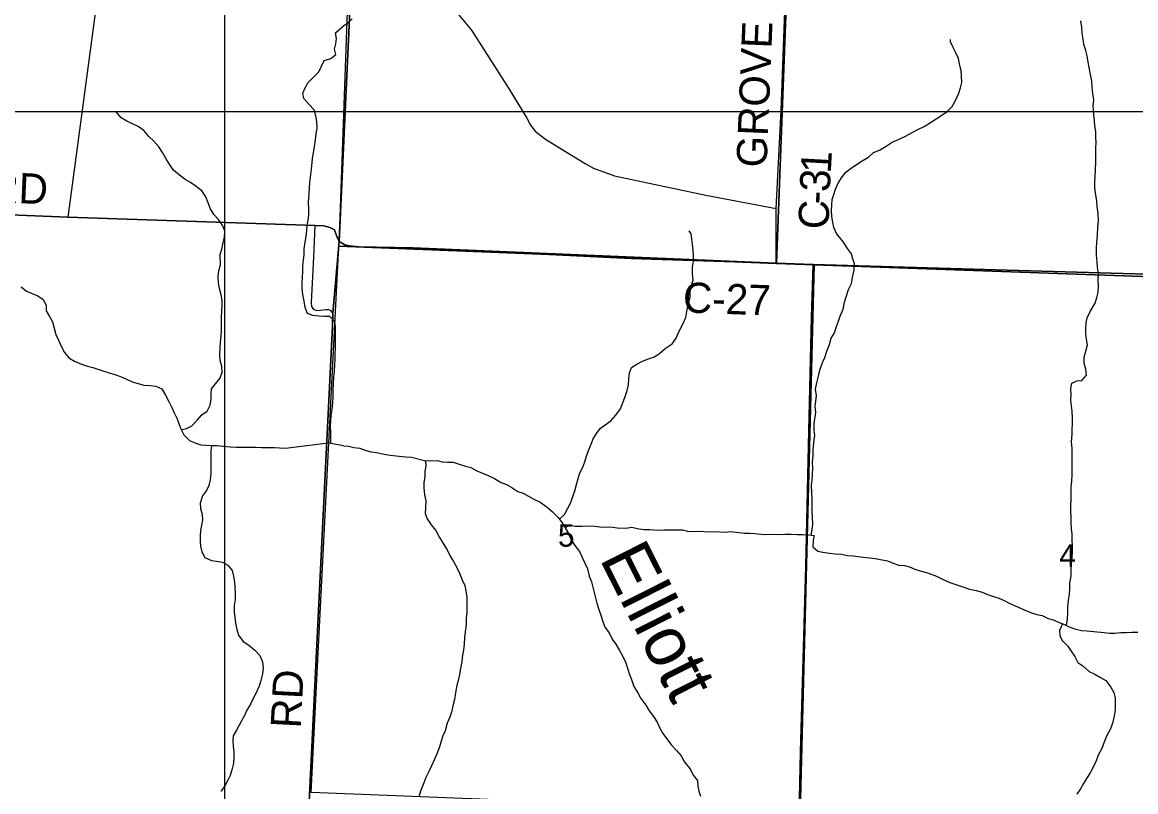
# Model space of a CAD drawing. Extents: x 1759416 to 2214760, y 252598 to 1116833.
# Drawn here: x 2000203 to 2011247, y 837770 to 845400 of the extents above; entities that cross this region are included whole.
import ezdxf

# ---------------------------------------------------------------- set-up
doc = ezdxf.new("R2010")
doc.units = 0
for name, color, linetype in [('GM_X_County_Road', 7, 'Continuous'), ('GM_X_County_Road_Text', 7, 'Continuous'), ('GM_X_Minor_River', 7, 'Continuous'), ('GM_X_Minor_River_Text', 7, 'Continuous'), ('GM_X_Section', 7, 'Continuous'), ('GM_X_Section_Text', 7, 'Continuous'), ('GM_X_Township', 7, 'Continuous'), ('GM_X_Township_Road', 7, 'Continuous'), ('GM_X_Township_Road_Text', 7, 'Continuous'), ('GM_X_Township_ROW', 7, 'Continuous'), ('SC_Scratch1', 7, 'Continuous')]:
    doc.layers.add(name, color=color, linetype=linetype)

msp = doc.modelspace()

# ---------------------------------------------------------------- linework, layer by layer
at = {"layer": 'GM_X_County_Road'}
for points in [[(2007679, 843011), (2007681, 843553), (2007729, 844525), (2007802, 846500), (2007875, 848551), (2007913, 850100), (2007948, 851008)], [(1988235, 844060), (1988850, 844030), (1990276, 843950), (1992166, 843855), (1992525, 843831), (1993001, 843803), (1993576, 843777), (1994111, 843753), (1994739, 843726), (1994830, 843732), (1995664, 843687), (1998256, 843579), (1998888, 843545), (1999435, 843516), (2000653, 843468), (2003108, 843383), (2003194, 843382), (2003254, 843365), (2003299, 843343), (2003322, 843276), (2003345, 843225), (2003402, 843192), (2003448, 843183), (2003463, 843181)], [(2003463, 843181), (2003536, 843173), (2004076, 843164), (2006243, 843058), (2007679, 843011), (2008046, 842997)], [(2007904, 837399), (2007922, 838165), (2007974, 840006), (2008005, 841350), (2008031, 842475), (2008046, 842997)], [(2008046, 842997), (2010315, 842932), (2014123, 842824), (2015674, 842761), (2018354, 842694), (2018481, 842691)]]:
    msp.add_lwpolyline(points, dxfattribs=at)
at = {"layer": 'GM_X_Minor_River'}
for points in [[(2003390, 841200), (2003263, 841224), (2003264, 841276), (2003264, 841328), (2003261, 841392), (2003264, 841450), (2003268, 841500), (2003277, 841561), (2003283, 841623), (2003286, 841689), (2003287, 841753), (2003290, 841816), (2003294, 841886), (2003301, 841940), (2003304, 842006), (2003306, 842058), (2003307, 842113), (2003309, 842165), (2003308, 842273), (2003311, 842329), (2003310, 842379), (2003304, 842431), (2003253, 842481), (2003199, 842483), (2003143, 842486), (2003085, 842493), (2003033, 842511), (2003009, 842573), (2003000, 842633), (2002987, 842699), (2002980, 842761), (2002980, 842811), (2002981, 842873), (2002985, 842926), (2002986, 842978), (2002993, 843044), (2002999, 843094), (2003000, 843154), (2003010, 843219), (2003019, 843275), (2003026, 843335), (2003030, 843385), (2003039, 843438), (2003045, 843488), (2003046, 843550), (2003043, 843614), (2003050, 843755), (2003055, 843815), (2003064, 843889), (2003070, 843943), (2003083, 844044), (2003090, 844108), (2003101, 844166), (2003111, 844233), (2003118, 844295), (2003127, 844351), (2003125, 844415), (2003116, 844471), (2003098, 844533), (2003045, 844589), (2002996, 844643), (2002986, 844697), (2003007, 844749), (2003037, 844801), (2003092, 844854), (2003144, 844907), (2003171, 844963), (2003196, 845020), (2003262, 845042), (2003314, 845081), (2003299, 845133), (2003314, 845185), (2003320, 845240), (2003311, 845296), (2003382, 845358)], [(2003476, 845434), (2003420, 845380), (2003382, 845358)], [(2010559, 839419), (2010570, 839486), (2010572, 839544), (2010575, 839600), (2010579, 839670), (2010589, 839730), (2010593, 839787), (2010595, 839839), (2010605, 839909), (2010607, 839975), (2010611, 840029), (2010615, 840093), (2010619, 840146), (2010619, 840202), (2010616, 840268), (2010616, 840328), (2010610, 840378), (2010608, 840434), (2010608, 840491), (2010604, 840549), (2010602, 840607), (2010606, 840671), (2010608, 840735), (2010606, 840791), (2010612, 840850), (2010616, 840914), (2010615, 840964), (2010617, 841032), (2010615, 841104), (2010617, 841175), (2010611, 841241), (2010617, 841311), (2010617, 841361), (2010621, 841421), (2010621, 841479), (2010615, 841540), (2010610, 841598), (2010604, 841650), (2010608, 841710), (2010604, 841768), (2010612, 841820), (2010664, 841844), (2010714, 841847), (2010758, 841899), (2010752, 841961), (2010736, 842021), (2010734, 842079), (2010752, 842137), (2010770, 842202), (2010758, 842258), (2010752, 842308), (2010753, 842358), (2010755, 842420), (2010767, 842470), (2010795, 842533), (2010845, 842613), (2010861, 842671), (2010873, 842725), (2010879, 842783), (2010875, 842840), (2010879, 842908), (2010867, 842968), (2010863, 843026), (2010858, 843090), (2010858, 843162), (2010860, 843217), (2010868, 843291), (2010870, 843365), (2010878, 843439), (2010876, 843503), (2010866, 843574), (2010860, 843628), (2010847, 843706), (2010843, 843764), (2010843, 843814), (2010845, 843866), (2010849, 843935), (2010851, 844011), (2010851, 844155), (2010855, 844209), (2010851, 844260), (2010851, 844318), (2010840, 844372), (2010838, 844426), (2010832, 844482), (2010824, 844572), (2010832, 844629), (2010822, 844693), (2010814, 844753), (2010812, 844817), (2010800, 844883), (2010790, 844935), (2010775, 845004), (2010765, 845068), (2010753, 845120), (2010733, 845180), (2010725, 845232), (2010715, 845290), (2010713, 845351), (2010701, 845413)], [(2008029, 840315), (2008037, 840372), (2008043, 840428), (2008042, 840488), (2008038, 840544), (2008038, 840607), (2008036, 840673), (2008034, 840737), (2008032, 840805), (2008038, 840861), (2008040, 840919), (2008044, 840978), (2008042, 841038), (2008046, 841100), (2008047, 841156), (2008053, 841234), (2008063, 841301), (2008057, 841355), (2008057, 841417), (2008073, 841529), (2008069, 841591), (2008073, 841644), (2008079, 841700), (2008071, 841762), (2008084, 841824), (2008102, 841890), (2008114, 841951), (2008140, 842025), (2008162, 842075), (2008182, 842139), (2008210, 842205), (2008226, 842266), (2008260, 842322), (2008278, 842382), (2008298, 842436), (2008316, 842486), (2008344, 842554), (2008357, 842625), (2008399, 842751), (2008429, 842811), (2008439, 842869), (2008453, 842942), (2008457, 843004), (2008441, 843054), (2008429, 843104), (2008389, 843158), (2008347, 843218), (2008278, 843305), (2008252, 843365), (2008244, 843417), (2008232, 843475), (2008228, 843531), (2008234, 843589), (2008236, 843642), (2008252, 843692), (2008268, 843746), (2008296, 843804), (2008328, 843858), (2008370, 843914), (2008423, 843953), (2008477, 843989), (2008533, 844027), (2008595, 844063), (2008647, 844107), (2008707, 844133), (2008773, 844170), (2008831, 844212), (2008901, 844240), (2008963, 844272), (2009029, 844308), (2009085, 844338), (2009149, 844366), (2009213, 844405), (2009267, 844441), (2009323, 844479), (2009377, 844515), (2009427, 844565), (2009459, 844625), (2009493, 844696), (2009509, 844750), (2009523, 844802), (2009519, 844864), (2009515, 844920), (2009501, 844970), (2009489, 845039), (2009464, 845095), (2009434, 845155), (2009410, 845207), (2009410, 845229)], [(2001779, 841360), (2001830, 841371), (2001883, 841398), (2001937, 841453), (2001984, 841507), (2002036, 841544), (2002067, 841603), (2002077, 841659), (2002076, 841715), (2002079, 841765), (2002119, 841816), (2002162, 841868), (2002184, 841927), (2002181, 841987), (2002166, 842051), (2002162, 842105), (2002165, 842171), (2002168, 842227), (2002176, 842292), (2002179, 842344), (2002179, 842410), (2002180, 842472), (2002183, 842534), (2002185, 842594), (2002184, 842645), (2002175, 842697), (2002159, 842759), (2002148, 842815), (2002146, 842879), (2002151, 842935), (2002168, 842993), (2002167, 843098), (2002183, 843150), (2002196, 843216), (2002207, 843269), (2002213, 843329), (2002192, 843381), (2002150, 843443), (2002103, 843494), (2002066, 843556), (2002046, 843608), (2002023, 843670), (2001985, 843728), (2001926, 843771), (2001870, 843811), (2001819, 843842), (2001761, 843884), (2001704, 843933), (2001666, 843985), (2001633, 844039), (2001595, 844107), (2001558, 844165), (2001509, 844220), (2001459, 844266), (2001408, 844325), (2001352, 844365), (2001296, 844394), (2001241, 844418), (2001185, 844452), (2001136, 844507)], [(2005530, 840473), (2005581, 840518), (2005613, 840582), (2005643, 840639), (2005665, 840697), (2005682, 840755), (2005700, 840817), (2005716, 840875), (2005734, 840931), (2005762, 840990), (2005782, 841042), (2005800, 841096), (2005818, 841154), (2005844, 841216), (2005864, 841269), (2005898, 841323), (2005934, 841373), (2005986, 841407), (2006044, 841451), (2006090, 841503), (2006138, 841568), (2006181, 841678), (2006201, 841748), (2006215, 841806), (2006219, 841863), (2006225, 841925), (2006245, 841977), (2006299, 842009), (2006355, 842041), (2006413, 842061), (2006473, 842081), (2006525, 842118), (2006581, 842166), (2006649, 842210), (2006689, 842268), (2006717, 842338), (2006755, 842405), (2006785, 842473), (2006797, 842551), (2006812, 842615), (2006828, 842675), (2006828, 842726), (2006836, 842782), (2006856, 842842), (2006850, 842906), (2006852, 842972), (2006862, 843031), (2006860, 843083), (2006856, 843141), (2006850, 843197), (2006843, 843249), (2006839, 843301), (2006819, 843333)], [(2000191, 842777), (2000246, 842735), (2000302, 842710), (2000356, 842686), (2000411, 842651), (2000439, 842595), (2000440, 842539), (2000474, 842481), (2000501, 842429), (2000518, 842365), (2000536, 842305), (2000561, 842249), (2000589, 842187), (2000622, 842125), (2000665, 842074), (2000719, 842040), (2000789, 842009), (2000849, 841989), (2000902, 841976), (2001002, 841945), (2001066, 841925), (2001122, 841906), (2001176, 841886), (2001237, 841861), (2001293, 841835), (2001351, 841818), (2001409, 841802), (2001473, 841799), (2001527, 841790), (2001586, 841764), (2001624, 841702), (2001657, 841638), (2001686, 841581), (2001710, 841527), (2001735, 841475), (2001755, 841423), (2001776, 841367), (2001806, 841309), (2001861, 841253), (2001923, 841226), (2001973, 841210), (2002023, 841205), (2002083, 841204), (2002137, 841202), (2002195, 841197), (2002264, 841191), (2002326, 841188), (2002392, 841187), (2002459, 841187), (2002523, 841186), (2002577, 841185), (2002641, 841183), (2002703, 841184), (2002755, 841180), (2002815, 841177), (2003263, 841234)], [(2002078, 841204), (2002074, 841149), (2002073, 841099), (2002073, 841039), (2002072, 840983), (2002074, 840925), (2002067, 840864), (2002054, 840808), (2002030, 840756), (2001989, 840705), (2001966, 840631), (2001972, 840577), (2001987, 840519), (2001989, 840465), (2001982, 840414), (2001972, 840362), (2001967, 840304), (2001966, 840254), (2001970, 840204), (2001983, 840150), (2002015, 840094), (2002080, 840062), (2002130, 840057), (2002188, 840045), (2002242, 840016), (2002283, 839964), (2002299, 839906), (2002308, 839844), (2002312, 839794), (2002315, 839738), (2002314, 839676), (2002304, 839617), (2002305, 839553), (2002310, 839499), (2002316, 839443), (2002331, 839379), (2002349, 839321), (2002394, 839261), (2002450, 839222), (2002509, 839174), (2002560, 839121), (2002586, 839059), (2002593, 838997), (2002585, 838938), (2002570, 838872), (2002553, 838816), (2002523, 838751), (2002492, 838695), (2002465, 838638), (2002431, 838580), (2002402, 838521), (2002373, 838465), (2002328, 838380), (2002296, 838326), (2002291, 838274), (2002295, 838221), (2002302, 838167), (2002302, 838117), (2002297, 838053), (2002282, 837989), (2002264, 837930), (2002239, 837878), (2002211, 837828), (2002174, 837777), (2002172, 837777)], [(2003390, 841200), (2003440, 841196), (2003490, 841184), (2003552, 841178), (2003604, 841156), (2003659, 841140), (2003715, 841134), (2003775, 841120), (2003827, 841110), (2003883, 841104), (2003941, 841096), (2004007, 841090), (2004065, 841086), (2004193, 841054), (2004255, 841052), (2004317, 841053), (2004369, 841041), (2004419, 841037), (2004477, 841037), (2004537, 841019), (2004599, 840997), (2004651, 840985), (2004712, 840953), (2004824, 840905), (2004888, 840875), (2004952, 840838), (2005006, 840816), (2005060, 840788), (2005118, 840746), (2005172, 840732), (2005224, 840700), (2005278, 840672), (2005338, 840640), (2005409, 840592), (2005459, 840548), (2005517, 840490), (2005557, 840436), (2005589, 840386), (2005621, 840332), (2005645, 840273), (2005685, 840213), (2005729, 840151), (2005760, 840085), (2005784, 840035), (2005808, 839981), (2005826, 839909), (2005850, 839852), (2005890, 839692), (2005902, 839640), (2005920, 839578), (2005943, 839522), (2005961, 839459), (2005981, 839401), (2006023, 839345), (2006055, 839283), (2006089, 839233), (2006125, 839171), (2006155, 839119), (2006189, 839048), (2006205, 838996), (2006226, 838934), (2006244, 838884), (2006270, 838814), (2006308, 838750), (2006338, 838694), (2006388, 838628), (2006422, 838571), (2006464, 838515), (2006499, 838461), (2006527, 838399), (2006557, 838347), (2006595, 838295), (2006643, 838231), (2006693, 838179), (2006739, 838126), (2006771, 838062), (2006829, 837998), (2006858, 837934), (2006900, 837880), (2006902, 837826), (2006914, 837776), (2006930, 837725)], [(2004203, 841054), (2004205, 840998), (2004197, 840948), (2004195, 840898), (2004187, 840834), (2004187, 840782), (2004192, 840715), (2004204, 840655), (2004202, 840585), (2004198, 840529), (2004220, 840477), (2004258, 840417), (2004304, 840361), (2004340, 840292), (2004376, 840230), (2004417, 840168), (2004445, 840112), (2004481, 840054), (2004517, 839988), (2004541, 839936), (2004567, 839871), (2004593, 839815), (2004601, 839761), (2004613, 839695), (2004613, 839623), (2004612, 839544), (2004606, 839494), (2004604, 839428), (2004596, 839356), (2004588, 839298), (2004586, 839234), (2004578, 839175), (2004570, 839123), (2004562, 839061), (2004548, 838991), (2004535, 838915), (2004523, 838860), (2004511, 838810), (2004501, 838752), (2004489, 838686), (2004477, 838634), (2004459, 838560), (2004443, 838509), (2004417, 838449), (2004397, 838373), (2004375, 838323), (2004357, 838271), (2004341, 838214), (2004318, 838152), (2004290, 838092), (2004262, 838028), (2004234, 837970), (2004206, 837910), (2004186, 837859), (2004152, 837777), (2004136, 837719)], [(2005585, 840391), (2005637, 840414), (2005687, 840404), (2005753, 840404), (2005813, 840408), (2005877, 840402), (2005931, 840398), (2005983, 840392), (2006043, 840398), (2006105, 840388), (2006189, 840382), (2006249, 840392), (2006317, 840376), (2006372, 840372), (2006428, 840370), (2006506, 840365), (2006566, 840367), (2006750, 840367), (2006800, 840355), (2006870, 840351), (2006936, 840353), (2006998, 840347), (2007066, 840349), (2007176, 840345), (2007228, 840349), (2007310, 840339), (2007362, 840335), (2007416, 840335), (2007468, 840331), (2007532, 840323), (2007586, 840321), (2007642, 840325), (2007706, 840321), (2007769, 840324), (2007829, 840324), (2007889, 840320), (2007945, 840320), (2008005, 840318), (2008059, 840312), (2008049, 840260), (2008043, 840199), (2008093, 840157), (2008145, 840147), (2008211, 840137), (2008267, 840129), (2008327, 840125), (2008387, 840112), (2008443, 840110), (2008513, 840100), (2008609, 840090), (2008663, 840082), (2008714, 840072), (2008784, 840060), (2008842, 840038), (2008898, 840018), (2008952, 840014), (2009004, 840000), (2009056, 839976), (2009120, 839958), (2009182, 839940), (2009272, 839906), (2009330, 839878), (2009404, 839844), (2009462, 839826), (2009532, 839802), (2009599, 839780), (2009665, 839766), (2009723, 839748), (2009777, 839726), (2009837, 839706), (2009889, 839688), (2009941, 839666), (2009993, 839640), (2010051, 839612), (2010103, 839590), (2010157, 839566), (2010213, 839544), (2010265, 839526), (2010319, 839516), (2010380, 839488), (2010432, 839476), (2010488, 839448), (2010540, 839430), (2010594, 839401), (2010654, 839381), (2010710, 839369), (2010764, 839366), (2010832, 839358), (2010934, 839350), (2010988, 839344), (2011040, 839344), (2011098, 839348), (2011152, 839350), (2011210, 839352), (2011268, 839352)], [(2010521, 839436), (2010490, 839369), (2010494, 839317), (2010522, 839265), (2010574, 839213), (2010606, 839163), (2010642, 839111), (2010672, 839053), (2010722, 839019), (2010785, 838964), (2010843, 838936), (2010899, 838902), (2010951, 838872), (2011001, 838808), (2011029, 838754), (2011043, 838700), (2011043, 838578), (2011031, 838505), (2011016, 838449), (2010996, 838395), (2010964, 838335), (2010936, 838271), (2010910, 838198), (2010876, 838134), (2010850, 838068), (2010794, 837956), (2010760, 837901), (2010728, 837851), (2010700, 837799), (2010662, 837747)]]:
    msp.add_lwpolyline(points, dxfattribs=at)
at = {"layer": 'GM_X_Section'}
for points in [[(2003554, 848555), (2007887, 848368), (2007685, 843008), (2003343, 843179), (2003353, 843378), (2003441, 845878), (2003495, 847072), (2003543, 848252)], [(2013129, 848185), (2012985, 842821), (2008059, 842993), (2007685, 843008), (2007887, 848368)], [(2007685, 843008), (2008059, 842993), (2007920, 837571), (2003067, 837764), (2003167, 839733), (2003343, 843179)], [(2012985, 842821), (2013217, 842814), (2013082, 837366), (2007920, 837571), (2008059, 842993)]]:
    msp.add_lwpolyline(points, close=True, dxfattribs=at)
at = {"layer": 'GM_X_Township'}
for points in [[(2014123, 842824), (2010315, 842932), (2008046, 842997), (2007679, 843011), (2004076, 843164), (2003536, 843173), (2003448, 843183), (2003402, 843192), (2003345, 843225), (2003490, 846373), (2003685, 851167), (2003906, 855077), (2003969, 856734), (2004125, 859974), (2004388, 865398), (2004447, 866486), (2004631, 869830), (2005582, 869797), (2008493, 869663), (2009323, 869634), (2009435, 869627), (2009472, 869626), (2015533, 869394)], [(2003490, 846373), (2003345, 843225), (2003322, 843276), (2003299, 843343), (2003254, 843365), (2003194, 843382), (2003108, 843383), (2000653, 843468), (1999435, 843516), (1998888, 843545), (1998256, 843579), (1995664, 843687), (1994830, 843732), (1994739, 843726), (1994111, 843753), (1993576, 843777), (1993001, 843803), (1992525, 843831), (1992166, 843855), (1990276, 843950), (1988850, 844030)], [(1999435, 843516), (2000653, 843468), (2003108, 843383), (2003194, 843382), (2003254, 843365), (2003299, 843343), (2003322, 843276), (2003345, 843225), (2003282, 842517), (2003281, 842388), (2003173, 840245), (2003005, 836791), (2002931, 835252), (2002912, 834658), (2002835, 833038), (2002685, 830067)], [(2002685, 830067), (2002835, 833038), (2002912, 834658), (2002931, 835252), (2003005, 836791), (2003173, 840245), (2003281, 842388), (2003282, 842517), (2003345, 843225), (2003402, 843192), (2003448, 843183), (2003536, 843173), (2004076, 843164), (2007679, 843011), (2008046, 842997), (2010315, 842932), (2014123, 842824)]]:
    msp.add_lwpolyline(points, dxfattribs=at)
at = {"layer": 'GM_X_Township_Road'}
for points in [[(2003378, 846426), (2003490, 846373), (2003646, 846260), (2003770, 846177), (2004249, 845787), (2004321, 845723), (2004428, 845600), (2004659, 845322), (2005031, 844736), (2005207, 844448), (2005243, 844380), (2005289, 844321), (2005392, 844242), (2005590, 844117), (2005786, 844000), (2005868, 843953), (2006076, 843878), (2006982, 843684), (2007681, 843553)], [(2003282, 842504), (2003282, 842517), (2003268, 842538), (2003242, 842547), (2003221, 842547), (2003125, 842540), (2003096, 842553), (2003076, 842582), (2003070, 842621), (2003096, 843072), (2003108, 843383)], [(2002835, 833038), (2002912, 834658), (2002931, 835252), (2003005, 836791), (2003173, 840245), (2003281, 842388), (2003282, 842504)]]:
    msp.add_lwpolyline(points, dxfattribs=at)
at = {"layer": 'GM_X_Township_ROW'}
msp.add_lwpolyline([(2000970, 845814), (2000653, 843468)], dxfattribs=at)
at = {"layer": 'SC_Scratch1'}
msp.add_line((2002205, 859609), (2002318, 252598), dxfattribs=at)
msp.add_lwpolyline([(1984253, 880416), (2020157, 880416), (2020157, 844512), (1984253, 844512)], close=True, dxfattribs=at)

# ---------------------------------------------------------------- texts
at = {"layer": 'GM_X_County_Road_Text'}
for s, rotation, p in [('GROVE', 87.6223, (2007585, 843956)), ('1', 86.8499, (2008222, 843897)), ('RD', 357.5314, (1999872, 843619)), ('3', 86.9856, (2008212, 843713)), ('-', 87.5013, (2008207, 843590)), ('C', 88.8993, (2008202, 843346)), ('C-27', 357.9422, (2006752, 842523))]:
    msp.add_text(s, height=300, rotation=rotation, dxfattribs=at).set_placement(p)
at = {"layer": 'GM_X_Minor_River_Text'}
msp.add_text('Elliott', height=500.1, rotation=296.7425, dxfattribs=at).set_placement((2005924, 840083))
at = {"layer": 'GM_X_Section_Text'}
for s, p in [('5', (2005516, 840200)), ('4', (2010488, 840001))]:
    msp.add_text(s, height=221, rotation=0, dxfattribs=at).set_placement(p)
at = {"layer": 'GM_X_Township_Road_Text'}
msp.add_text('RD', height=300, rotation=87.0407, dxfattribs=at).set_placement((2002965, 838395))

doc.saveas('drawing.dxf')
